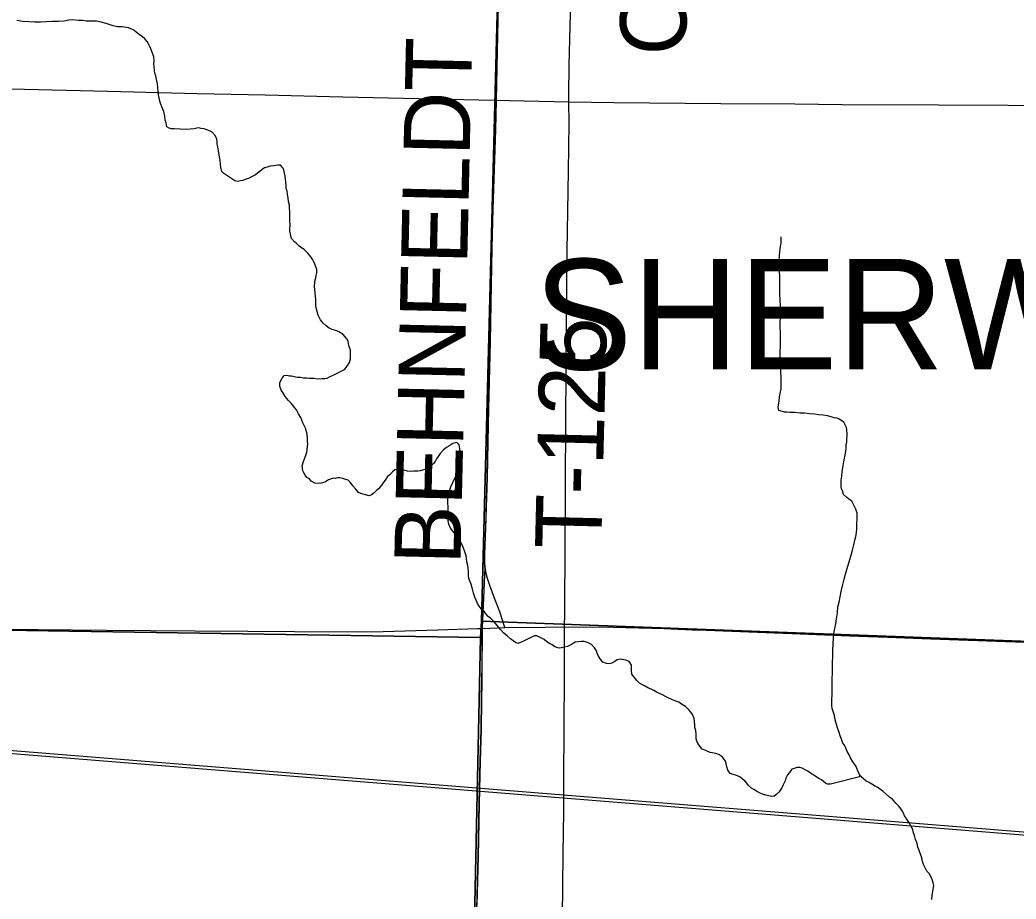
# Model space of a CAD drawing. Extents: x 2.4 to 73.1, y 4.5 to 25.6.
# Drawn here: x 42.9092 to 43.3364, y 23.0413 to 23.4182 of the extents above; entities that cross this region are included whole.
import ezdxf

# ---------------------------------------------------------------- set-up
doc = ezdxf.new("R2010")
doc.units = 0
for name, color, linetype in [('GM_X_Corporation_Text', 7, 'Continuous'), ('GM_X_County_Road', 7, 'Continuous'), ('GM_X_County_Road_Text', 7, 'Continuous'), ('GM_X_Interchange_Ramps', 7, 'Continuous'), ('GM_X_Minor_River', 7, 'Continuous'), ('GM_X_Rail_Line', 7, 'Continuous'), ('GM_X_Section', 7, 'Continuous'), ('GM_X_State_Route', 7, 'Continuous'), ('GM_X_Township', 7, 'Continuous'), ('GM_X_Township_Road', 7, 'Continuous'), ('GM_X_Township_Road_Text', 7, 'Continuous')]:
    doc.layers.add(name, color=color, linetype=linetype)

msp = doc.modelspace()

# ---------------------------------------------------------------- linework, layer by layer
at = {"layer": 'GM_X_County_Road'}
for points in [[(43.14452, 23.38307), (43.14456, 23.38608), (43.14474, 23.39881), (43.1452, 23.41558), (43.14606, 23.44636), (43.14634, 23.45971), (43.14691, 23.48084), (43.14745, 23.50757), (43.14877, 23.56195), (43.14903, 23.57656), (43.14974, 23.59768), (43.15049, 23.63125), (43.15094, 23.65144), (43.15179, 23.68282), (43.15273, 23.71981), (43.15331, 23.74218), (43.15406, 23.77108), (43.15511, 23.80712), (43.15586, 23.84036), (43.15669, 23.86677), (43.15705, 23.88275)], [(43.10531, 23.03876), (43.1058, 23.05943), (43.10625, 23.08211), (43.10669, 23.10044), (43.10706, 23.1138), (43.10731, 23.12654), (43.10738, 23.13462), (43.10746, 23.14146), (43.10757, 23.15389), (43.1076, 23.15736)]]:
    msp.add_lwpolyline(points, dxfattribs=at)
at = {"layer": 'GM_X_Interchange_Ramps'}
msp.add_lwpolyline([(43.10515, 23.03702), (43.10568, 23.0597), (43.10613, 23.08238), (43.10658, 23.10072), (43.10694, 23.11407), (43.10719, 23.12682), (43.10726, 23.1349), (43.10735, 23.14174), (43.10746, 23.15417), (43.10749, 23.15764), (43.10866, 23.18334), (43.10859, 23.18377), (43.10848, 23.18589), (43.10849, 23.18951), (43.10893, 23.2008), (43.10953, 23.22223), (43.10985, 23.23746), (43.11017, 23.25175), (43.11085, 23.28066), (43.11133, 23.3049), (43.11162, 23.32075), (43.11198, 23.33753), (43.11315, 23.37139), (43.11337, 23.38414), (43.11405, 23.4121), (43.11613, 23.50627)], dxfattribs=at)
at = {"layer": 'GM_X_Minor_River'}
for points in [[(42.98212, 23.37141), (42.9804, 23.37125), (42.97527, 23.37152), (42.97413, 23.37154), (42.97318, 23.37174), (42.97224, 23.37233), (42.97189, 23.37404), (42.97153, 23.37519), (42.97136, 23.3769), (42.97083, 23.379), (42.9701, 23.38091), (42.96955, 23.38206), (42.96918, 23.38339), (42.96883, 23.38473), (42.96866, 23.38606), (42.96849, 23.38739), (42.96833, 23.38911), (42.96816, 23.39082), (42.96781, 23.39272), (42.96746, 23.39425), (42.96709, 23.39539), (42.96692, 23.39654), (42.96676, 23.39825), (42.96659, 23.39939), (42.9668, 23.40072), (42.96664, 23.40243), (42.96609, 23.40396), (42.96536, 23.40587), (42.96481, 23.40702), (42.96425, 23.40798), (42.9637, 23.40893), (42.96276, 23.41009), (42.96164, 23.41106), (42.96051, 23.41183), (42.95901, 23.413), (42.95807, 23.41377), (42.95675, 23.41436), (42.9558, 23.41476), (42.95296, 23.41519), (42.95105, 23.41522), (42.94916, 23.41563), (42.94783, 23.41603), (42.94613, 23.41662), (42.94405, 23.41723), (42.94196, 23.41764), (42.93968, 23.41768), (42.93759, 23.41771), (42.93607, 23.41792), (42.93436, 23.41795), (42.93189, 23.41818), (42.93018, 23.41802), (42.92808, 23.41767), (42.9256, 23.41752), (42.92294, 23.41757), (42.92047, 23.41742), (42.91799, 23.41726), (42.91552, 23.4173), (42.91305, 23.41735), (42.91039, 23.41758), (42.90792, 23.418)], [(43.05044, 23.27819), (43.05007, 23.27933), (43.0499, 23.28048), (43.04935, 23.28143), (43.0486, 23.2824), (43.04785, 23.28336), (43.04597, 23.28453), (43.04503, 23.28492), (43.04408, 23.28513), (43.04314, 23.28552), (43.04181, 23.28612), (43.0405, 23.28709), (43.03918, 23.28825), (43.03806, 23.28959), (43.03751, 23.29074), (43.03715, 23.2917), (43.0366, 23.29323), (43.03643, 23.29418), (43.03607, 23.29571), (43.03609, 23.29684), (43.03611, 23.29817), (43.03544, 23.30407), (43.03566, 23.30578), (43.03586, 23.30672), (43.03607, 23.30767), (43.03627, 23.30862), (43.03648, 23.30976), (43.03651, 23.31127), (43.03596, 23.3128), (43.03541, 23.31414), (43.03486, 23.31529), (43.03393, 23.31663), (43.03262, 23.31817), (43.03113, 23.31972), (43.03, 23.3205), (43.02887, 23.32127), (43.02793, 23.32224), (43.02699, 23.32301), (43.02569, 23.32455), (43.02532, 23.32551), (43.02515, 23.32646), (43.02498, 23.3276), (43.02499, 23.32874), (43.02501, 23.33007), (43.02486, 23.33217), (43.02489, 23.33406), (43.02492, 23.33596), (43.02475, 23.33749), (43.02477, 23.33881), (43.02442, 23.34034), (43.02425, 23.34186), (43.02389, 23.34339), (43.02373, 23.34472), (43.02336, 23.34587), (43.02339, 23.34719), (43.02322, 23.34872), (43.02305, 23.34986), (43.02288, 23.35119), (43.02271, 23.35252), (43.02235, 23.35386), (43.02198, 23.35481), (43.02086, 23.35597), (43.01972, 23.35599), (43.018, 23.35564), (43.01648, 23.35547), (43.01514, 23.35512), (43.014, 23.35475), (43.01303, 23.35401), (43.01207, 23.35326), (43.01111, 23.35252), (43.01014, 23.35178), (43.0088, 23.35104), (43.00746, 23.3503), (43.00574, 23.34976), (43.00478, 23.34939), (43.00383, 23.34922), (43.00268, 23.34886), (43.00135, 23.34926), (42.99966, 23.35042), (42.99834, 23.35121), (42.99665, 23.35237), (42.99571, 23.35315), (42.99536, 23.35486), (42.99519, 23.35638), (42.99503, 23.3581), (42.99468, 23.36019), (42.99433, 23.3621), (42.99398, 23.36381), (42.99381, 23.36495), (42.99382, 23.3659), (42.99365, 23.36705), (42.99291, 23.36858), (42.99161, 23.37012), (42.99048, 23.37071), (42.98934, 23.3711), (42.98821, 23.3715), (42.98688, 23.37171), (42.98593, 23.37192), (42.98498, 23.37174), (42.98383, 23.37157), (42.98212, 23.37141)], [(43.23528, 23.28851), (43.23531, 23.2906), (43.23534, 23.29269), (43.23539, 23.29573), (43.23524, 23.2982), (43.23509, 23.30048), (43.23512, 23.30257), (43.23502, 23.30827), (43.23486, 23.31037), (43.2349, 23.31283), (43.23475, 23.31512), (43.23497, 23.31701), (43.235, 23.31872), (43.2352, 23.31986), (43.23541, 23.32118), (43.23562, 23.32232), (43.23565, 23.32384), (43.23566, 23.32498), (43.23566, 23.32498), (43.23567, 23.32517)], [(43.25747, 23.12878), (43.2575, 23.13068), (43.25752, 23.13239), (43.25755, 23.13429), (43.25758, 23.13619), (43.25761, 23.1379), (43.25763, 23.13922), (43.25766, 23.14093), (43.25769, 23.14283), (43.25773, 23.14511), (43.25776, 23.14758), (43.25801, 23.15081), (43.25804, 23.15309), (43.25826, 23.15517), (43.25868, 23.15726), (43.25909, 23.15934), (43.25932, 23.16142), (43.25974, 23.16408), (43.25997, 23.16654), (43.26057, 23.16862), (43.26099, 23.1709), (43.2614, 23.17317), (43.26202, 23.1762), (43.26263, 23.17847), (43.26323, 23.18055), (43.26384, 23.18263), (43.26564, 23.18868), (43.26625, 23.19095), (43.26686, 23.19322), (43.26727, 23.19511), (43.26767, 23.19681), (43.26789, 23.19833), (43.26811, 23.20022), (43.26813, 23.20137), (43.26815, 23.20269), (43.26817, 23.20383), (43.26818, 23.20497), (43.26821, 23.20668), (43.26767, 23.2084), (43.26711, 23.20955), (43.26656, 23.2107), (43.26601, 23.21185), (43.26507, 23.21243), (43.26375, 23.2134), (43.26244, 23.21475), (43.2619, 23.21628), (43.26153, 23.21724), (43.26136, 23.21819), (43.2614, 23.22085), (43.26162, 23.22256), (43.26184, 23.22464), (43.26226, 23.2271), (43.26268, 23.22957), (43.26309, 23.23165), (43.26331, 23.23336), (43.26352, 23.23449), (43.26354, 23.2362), (43.26375, 23.23715), (43.26377, 23.23867), (43.26398, 23.2398), (43.264, 23.24075), (43.26383, 23.24247), (43.26366, 23.24342), (43.26311, 23.24457), (43.26255, 23.24572), (43.26048, 23.24708), (43.25954, 23.24747), (43.2584, 23.24768), (43.25708, 23.24808), (43.25556, 23.24849), (43.25366, 23.24871), (43.25176, 23.24893), (43.24987, 23.24915), (43.24778, 23.24937), (43.24569, 23.2496), (43.2436, 23.24963), (43.24151, 23.24985), (43.23942, 23.24989), (43.23809, 23.2501), (43.23714, 23.25011), (43.23619, 23.25032), (43.23468, 23.25072), (43.23432, 23.25206), (43.23452, 23.25319), (43.23474, 23.25471), (43.23496, 23.25661), (43.23517, 23.25812), (43.23558, 23.26002), (43.23562, 23.26248), (43.23566, 23.26495), (43.23551, 23.26724), (43.23556, 23.27027), (43.2354, 23.27256), (43.23524, 23.27427), (43.23527, 23.27617), (43.2353, 23.27807), (43.23533, 23.27997), (43.23536, 23.28205), (43.2354, 23.28414), (43.23524, 23.28643), (43.23528, 23.28851)], [(43.08538, 23.22691), (43.08422, 23.22598), (43.08288, 23.22543), (43.08078, 23.22489), (43.07983, 23.22472), (43.07888, 23.22473), (43.07793, 23.22475), (43.07659, 23.22458), (43.07545, 23.22479), (43.07432, 23.225), (43.07318, 23.22521), (43.07223, 23.22541), (43.07128, 23.22543), (43.06995, 23.22526), (43.06898, 23.22451), (43.06782, 23.2232), (43.06686, 23.22246), (43.06608, 23.22133), (43.06375, 23.21814), (43.06297, 23.2172), (43.06201, 23.21627), (43.06104, 23.21552), (43.05989, 23.21459), (43.05893, 23.21423), (43.05742, 23.21463), (43.05533, 23.21524), (43.05439, 23.21563), (43.05308, 23.21717), (43.05196, 23.21852), (43.05084, 23.22006), (43.04991, 23.22083), (43.04896, 23.22123), (43.04764, 23.22163), (43.04631, 23.22184), (43.04536, 23.22185), (43.0444, 23.22168), (43.04345, 23.22169), (43.04154, 23.22097), (43.0402, 23.22023), (43.03848, 23.21968), (43.03733, 23.21951), (43.03562, 23.21954), (43.03412, 23.22051), (43.03337, 23.22148), (43.03224, 23.22206), (43.03149, 23.22303), (43.03094, 23.22399), (43.03057, 23.22494), (43.0304, 23.22608), (43.03022, 23.22704), (43.03083, 23.22893), (43.03122, 23.23006), (43.03182, 23.23157), (43.03222, 23.23289), (43.03243, 23.23403), (43.03266, 23.23649), (43.03248, 23.23764), (43.0325, 23.23878), (43.03234, 23.24068), (43.03162, 23.24316), (43.03052, 23.24546), (43.0296, 23.24775), (43.02868, 23.24929), (43.02775, 23.25101), (43.02701, 23.25197), (43.02607, 23.25313), (43.02533, 23.25409), (43.02439, 23.25505), (43.0229, 23.25679), (43.02198, 23.25851), (43.02123, 23.25947), (43.02069, 23.26119), (43.02071, 23.26271), (43.02169, 23.26459), (43.02247, 23.26572), (43.02361, 23.26589), (43.02475, 23.26569), (43.0257, 23.26567), (43.02684, 23.26527), (43.02817, 23.26506), (43.0295, 23.26504), (43.03082, 23.26483), (43.03216, 23.26481), (43.03329, 23.2646), (43.03424, 23.26458), (43.03538, 23.26456), (43.03671, 23.26435), (43.03881, 23.26451), (43.03995, 23.26449), (43.0409, 23.26467), (43.04224, 23.2654), (43.0432, 23.26577), (43.04723, 23.26779), (43.04838, 23.26834), (43.04974, 23.27022), (43.05052, 23.27135), (43.05092, 23.27286), (43.05094, 23.27381), (43.05096, 23.27552), (43.05098, 23.27666), (43.05044, 23.27819)], [(43.15917, 23.1429), (43.15805, 23.14425), (43.15713, 23.14578), (43.15676, 23.14674), (43.1564, 23.14769), (43.15566, 23.14903), (43.15435, 23.15038), (43.15265, 23.15136), (43.15113, 23.15177), (43.1498, 23.15179), (43.14866, 23.15162), (43.14732, 23.15145), (43.14541, 23.15034), (43.14406, 23.1496), (43.14273, 23.14924), (43.14139, 23.14907), (43.14044, 23.1489), (43.13949, 23.1491), (43.13855, 23.1495), (43.13742, 23.15028), (43.13629, 23.15087), (43.13516, 23.15164), (43.13403, 23.15261), (43.13082, 23.15418), (43.12987, 23.1542), (43.12795, 23.15328), (43.12661, 23.15254), (43.12546, 23.15199), (43.1245, 23.15163), (43.12278, 23.15089), (43.12165, 23.15129), (43.12071, 23.15207), (43.11958, 23.15284), (43.11827, 23.15401), (43.11677, 23.15536), (43.11527, 23.1569), (43.11396, 23.15844), (43.11266, 23.15998), (43.11116, 23.16153), (43.11003, 23.1625), (43.1091, 23.16346), (43.10835, 23.16442), (43.10741, 23.1652), (43.10611, 23.16693), (43.10537, 23.16808), (43.10482, 23.16942), (43.10427, 23.17076), (43.10372, 23.17247), (43.10319, 23.17476), (43.10264, 23.17629), (43.10228, 23.17725), (43.10173, 23.17878), (43.10156, 23.18011), (43.10159, 23.18182), (43.10142, 23.18296), (43.10125, 23.18429), (43.10089, 23.18582), (43.10055, 23.18848), (43.10001, 23.1902), (43.09928, 23.19211), (43.09836, 23.19403), (43.09744, 23.19575), (43.09632, 23.19729), (43.0939, 23.20037), (43.09316, 23.20209), (43.0928, 23.20342), (43.09282, 23.20437), (43.09283, 23.20532), (43.09285, 23.20627), (43.09286, 23.20722), (43.0929, 23.2095), (43.09274, 23.21121), (43.09276, 23.21254), (43.09279, 23.21444), (43.09299, 23.21539), (43.09359, 23.21671), (43.09399, 23.21803), (43.09478, 23.21992), (43.09556, 23.22143), (43.09635, 23.22312), (43.09674, 23.22407), (43.09715, 23.22558), (43.09736, 23.22672), (43.09775, 23.22766), (43.09796, 23.22861), (43.09816, 23.22955), (43.09819, 23.23126), (43.09803, 23.23316), (43.09786, 23.2345), (43.0975, 23.23602), (43.09657, 23.23699), (43.09485, 23.23663), (43.09312, 23.23552), (43.09216, 23.23497), (43.09081, 23.23385), (43.08946, 23.23235), (43.08849, 23.23104), (43.0879, 23.2301), (43.08731, 23.22897), (43.08654, 23.22803), (43.08538, 23.22691)], [(43.26985, 23.09382), (43.25686, 23.0906), (43.25553, 23.09063), (43.25459, 23.09102), (43.2529, 23.09238), (43.25158, 23.09316), (43.25007, 23.09413), (43.24819, 23.0953), (43.24706, 23.09608), (43.24593, 23.09667), (43.24461, 23.09745), (43.24366, 23.09766), (43.24252, 23.09768), (43.24118, 23.09732), (43.24023, 23.09695), (43.23925, 23.09564), (43.23829, 23.09451), (43.23769, 23.09319), (43.2373, 23.09206), (43.23651, 23.09036), (43.23592, 23.08904), (43.23475, 23.08735), (43.23378, 23.08623), (43.23263, 23.08549), (43.23167, 23.08531), (43.23016, 23.08553), (43.22902, 23.08592), (43.2277, 23.08633), (43.22637, 23.08692), (43.22505, 23.08751), (43.22392, 23.08829), (43.22298, 23.08887), (43.22167, 23.09003), (43.22092, 23.09099), (43.21999, 23.09196), (43.21905, 23.09273), (43.21811, 23.09351), (43.21698, 23.0941), (43.21603, 23.09449), (43.21509, 23.0947), (43.21376, 23.0951), (43.21283, 23.09663), (43.21228, 23.09797), (43.21212, 23.09949), (43.21175, 23.10045), (43.21064, 23.10199), (43.20913, 23.10315), (43.20762, 23.10375), (43.2061, 23.10396), (43.20516, 23.10417), (43.20421, 23.10456), (43.20327, 23.10496), (43.20175, 23.10555), (43.19989, 23.10805), (43.19953, 23.10901), (43.19916, 23.10996), (43.19918, 23.11091), (43.19919, 23.11205), (43.19903, 23.11357), (43.19867, 23.11491), (43.19868, 23.11586), (43.19852, 23.11738), (43.19835, 23.11871), (43.19762, 23.12043), (43.19687, 23.1214), (43.19612, 23.12236), (43.19463, 23.1239), (43.19293, 23.12488), (43.1918, 23.12566), (43.1901, 23.12625), (43.18878, 23.12685), (43.18746, 23.12744), (43.18632, 23.12803), (43.18482, 23.12881), (43.18349, 23.1294), (43.18217, 23.12999), (43.18104, 23.13077), (43.17991, 23.13136), (43.17878, 23.13176), (43.17708, 23.13273), (43.17613, 23.13313), (43.17482, 23.13391), (43.17369, 23.13507), (43.17257, 23.13641), (43.17164, 23.13776), (43.17148, 23.13928), (43.1715, 23.14042), (43.17151, 23.14156), (43.1704, 23.1431), (43.16907, 23.14369), (43.16813, 23.14389), (43.1668, 23.14411), (43.16528, 23.14394), (43.16431, 23.1432), (43.16297, 23.14246), (43.16182, 23.1421), (43.16068, 23.1423), (43.15917, 23.1429)], [(43.3002, 23.04108), (43.30042, 23.04298), (43.30084, 23.04544), (43.30106, 23.04715), (43.30089, 23.04829), (43.30052, 23.04925), (43.30016, 23.05039), (43.29905, 23.05231), (43.29811, 23.05328), (43.29719, 23.055), (43.29664, 23.05615), (43.29628, 23.05749), (43.29592, 23.05901), (43.29537, 23.06054), (43.29501, 23.06169), (43.29465, 23.06264), (43.29428, 23.0636), (43.29393, 23.06512), (43.29319, 23.06684), (43.29284, 23.06856), (43.29229, 23.07009), (43.29212, 23.07104), (43.29175, 23.072), (43.29046, 23.0743), (43.28953, 23.07564), (43.2886, 23.07699), (43.28805, 23.07813), (43.28749, 23.07909), (43.28694, 23.08005), (43.28619, 23.08101), (43.28488, 23.08237), (43.28339, 23.0841), (43.28226, 23.08488), (43.28057, 23.08642), (43.27926, 23.08759), (43.27775, 23.08856), (43.27681, 23.08933), (43.27568, 23.08992), (43.27455, 23.09051), (43.27342, 23.09129), (43.2721, 23.09188), (43.26985, 23.09382), (43.26929, 23.09477), (43.26855, 23.09631), (43.26764, 23.09841), (43.26633, 23.10014), (43.26541, 23.10187), (43.26467, 23.1034), (43.26393, 23.10455), (43.26338, 23.10608), (43.26283, 23.10723), (43.26209, 23.10819), (43.26154, 23.10991), (43.26099, 23.11125), (43.26045, 23.11277), (43.2599, 23.1143), (43.25936, 23.11621), (43.25882, 23.11812), (43.25847, 23.12003), (43.25793, 23.12174), (43.25757, 23.12308), (43.25739, 23.12422), (43.25741, 23.12536), (43.25744, 23.12707), (43.25747, 23.12878)]]:
    msp.add_lwpolyline(points, dxfattribs=at)
at = {"layer": 'GM_X_Rail_Line'}
for points in [[(41.95853, 23.18223), (42.13383, 23.16839), (42.64315, 23.12618), (43.14232, 23.08596), (43.65014, 23.04512)], [(41.95853, 23.18098), (42.13373, 23.16715), (42.64305, 23.12494), (43.14222, 23.08472), (43.65005, 23.04388)]]:
    msp.add_lwpolyline(points, dxfattribs=at)
at = {"layer": 'GM_X_Section'}
for points in [[(42.60701, 23.66123), (43.11994, 23.6567), (43.11987, 23.65348), (43.10708, 23.16045), (43.10673, 23.15344), (42.59653, 23.16132)], [(43.11987, 23.65348), (43.62032, 23.64222), (43.60452, 23.14206), (43.10708, 23.16045)], [(42.59653, 23.16132), (43.10673, 23.15344), (43.09612, 22.6562), (43.09608, 22.65449), (42.59116, 22.66092)], [(43.10708, 23.16045), (43.60452, 23.14206), (43.59269, 22.64124), (43.09612, 22.6562), (43.10673, 23.15344)]]:
    msp.add_lwpolyline(points, close=True, dxfattribs=at)
at = {"layer": 'GM_X_State_Route'}
for points in [[(42.86702, 23.38944), (42.91115, 23.38846), (42.94689, 23.38762), (42.98512, 23.38668), (43.01433, 23.38603), (43.04759, 23.38527), (43.08022, 23.38453), (43.13833, 23.38317), (43.14452, 23.38307), (43.16383, 23.38278), (43.20983, 23.38239), (43.24154, 23.38218), (43.26175, 23.38189), (43.30309, 23.38177), (43.33293, 23.38163), (43.3721, 23.38134)], [(42.46478, 23.16228), (42.49803, 23.16153), (42.53066, 23.16078), (42.58878, 23.15942), (42.59497, 23.15933), (42.61427, 23.15903), (42.66027, 23.15865), (42.69198, 23.15843), (42.71219, 23.15815), (42.75353, 23.15802), (42.78338, 23.15789), (42.82254, 23.15759), (42.85611, 23.1573), (42.87383, 23.15715), (42.90243, 23.15697), (42.94626, 23.15663), (42.98418, 23.1563), (43.00687, 23.15612), (43.02698, 23.15602)], [(43.02698, 23.15602), (43.05413, 23.15589), (43.06502, 23.15605), (43.08833, 23.15678), (43.10542, 23.15728), (43.1076, 23.15736)], [(43.1076, 23.15736), (43.11719, 23.15773), (43.15186, 23.15798), (43.16366, 23.15785), (43.1854, 23.15724), (43.19741, 23.1568)], [(43.19741, 23.1568), (43.20342, 23.15658), (43.24748, 23.15481), (43.26483, 23.15418), (43.28138, 23.15359), (43.29971, 23.15287), (43.34009, 23.1514), (43.35435, 23.15077), (43.35485, 23.15075)]]:
    msp.add_lwpolyline(points, dxfattribs=at)
at = {"layer": 'GM_X_Township'}
msp.add_lwpolyline([(43.10515, 23.03702), (43.10568, 23.0597), (43.10613, 23.08238), (43.10658, 23.10072), (43.10694, 23.11407), (43.10719, 23.12682), (43.10726, 23.1349), (43.10735, 23.14174), (43.10746, 23.15417), (43.10749, 23.15764), (43.10866, 23.18334), (43.10859, 23.18377), (43.10848, 23.18589), (43.10849, 23.18951), (43.10893, 23.2008), (43.10953, 23.22223), (43.10985, 23.23746), (43.11017, 23.25175), (43.11085, 23.28066), (43.11133, 23.3049), (43.11162, 23.32075), (43.11198, 23.33753), (43.11315, 23.37139), (43.11337, 23.38414), (43.11405, 23.4121), (43.11613, 23.50627)], dxfattribs=at)
at = {"layer": 'GM_X_Township_Road'}
for points in [[(43.10878, 23.18307), (43.10871, 23.18349), (43.1086, 23.18562), (43.10861, 23.18923), (43.10905, 23.20052), (43.10965, 23.22195), (43.10997, 23.23719), (43.11029, 23.25148), (43.11097, 23.28038), (43.11145, 23.30462), (43.11174, 23.32047), (43.1121, 23.33725), (43.11327, 23.37111), (43.11349, 23.38386), (43.11417, 23.41183), (43.11625, 23.50599), (43.11658, 23.52464), (43.11725, 23.56007), (43.11801, 23.60079), (43.11842, 23.61507), (43.11921, 23.65447)], [(43.14102, 22.88342), (43.14113, 22.89434), (43.14129, 22.93941), (43.14157, 22.97298), (43.14145, 22.99442), (43.14162, 23.01649), (43.14182, 23.03358), (43.14218, 23.06062), (43.14244, 23.07895), (43.1425, 23.09014), (43.14263, 23.11717), (43.14272, 23.13457), (43.14274, 23.15198), (43.14295, 23.18772), (43.1432, 23.22253), (43.14329, 23.24274), (43.14347, 23.27133), (43.14383, 23.3192), (43.14437, 23.35338), (43.14467, 23.37389), (43.14452, 23.38307)], [(43.11719, 23.15773), (43.115, 23.16446), (43.11276, 23.17028), (43.11065, 23.17578), (43.10971, 23.17872), (43.10905, 23.18139), (43.10878, 23.18307)]]:
    msp.add_lwpolyline(points, dxfattribs=at)

# ---------------------------------------------------------------- texts
at = {"layer": 'GM_X_Corporation_Text'}
msp.add_text('SHERWOOD', height=0.047348, rotation=0, dxfattribs=at).set_placement((43.12956, 23.26835))
at = {"layer": 'GM_X_County_Road_Text'}
msp.add_text('C-124', height=0.028409, rotation=88.8988, dxfattribs=at).set_placement((43.19473, 23.40274))
at = {"layer": 'GM_X_Township_Road_Text'}
for s, rotation, p in [('BEHNFELDT', 88.7086, (43.09809, 23.18452)), ('T-125', 88.596, (43.15845, 23.1912))]:
    msp.add_text(s, height=0.028409, rotation=rotation, dxfattribs=at).set_placement(p)

doc.saveas('drawing.dxf')
